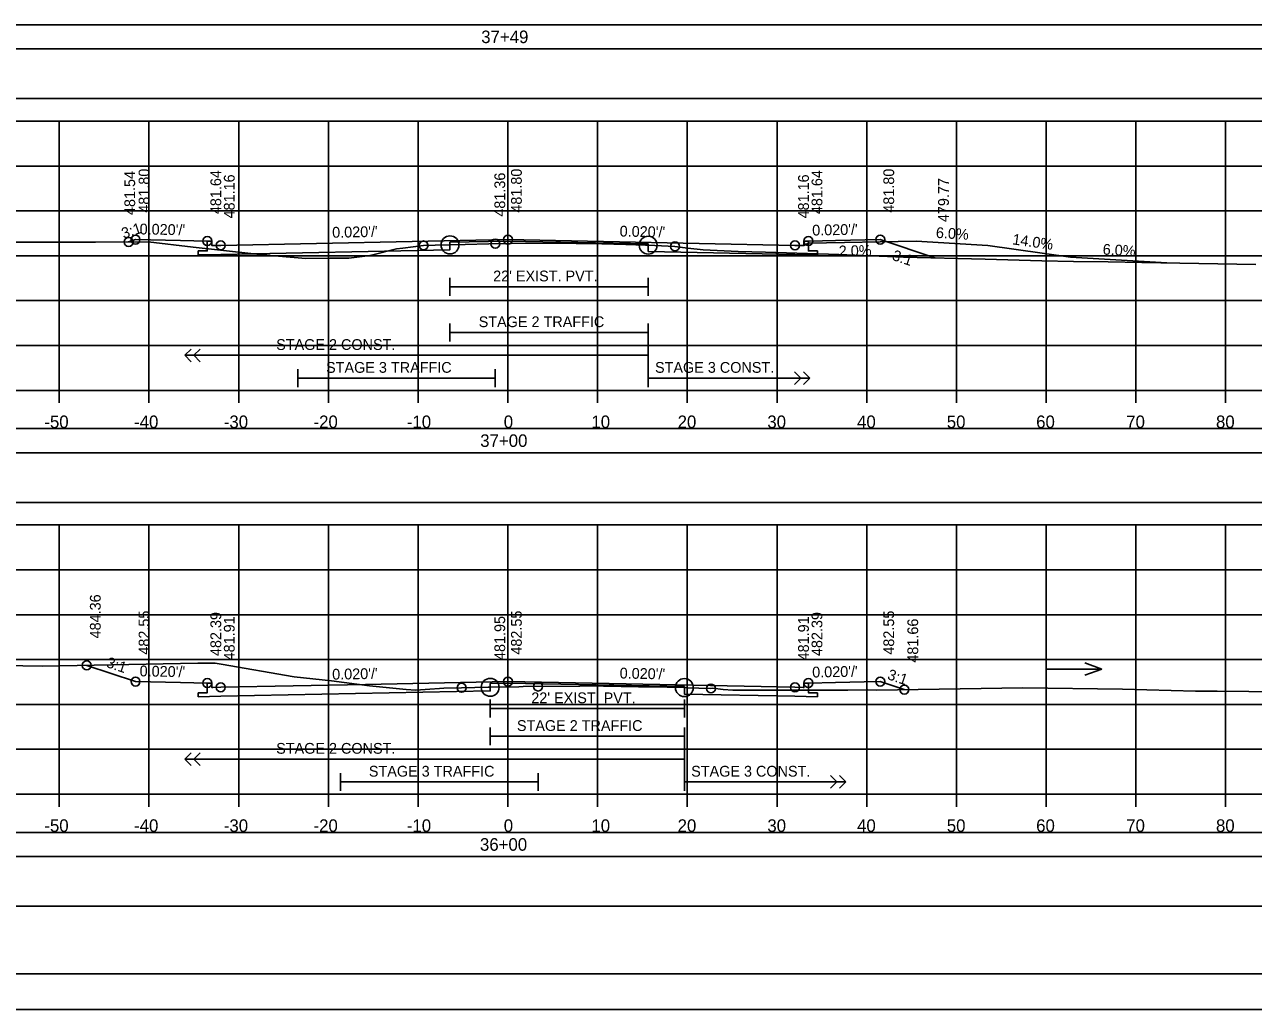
# Model space of a CAD drawing. Extents: x 1371057 to 1372761, y 380005 to 390517.
# Drawn here: x 1371507 to 1371644, y 381071.8 to 381181.5 of the extents above; entities that cross this region are included whole.
import ezdxf

# ---------------------------------------------------------------- set-up
doc = ezdxf.new("R2010")
doc.units = 0
for name, color, linetype in [('R_Alt Surface', 7, 'Continuous'), ('R_Axis', 7, 'Continuous'), ('R_Axis Annot', 7, 'Continuous'), ('R_Border', 7, 'Continuous'), ('R_Detour', 7, 'Continuous'), ('R_Dimension', 7, 'Continuous'), ('R_Drive', 7, 'Continuous'), ('R_Exist Surface', 7, 'Continuous'), ('R_Fin Surface', 7, 'Continuous'), ('R_Grid', 7, 'Continuous'), ('R_No Plot', 7, 'Continuous'), ('R_Striping', 7, 'Continuous'), ('R_Water', 7, 'Continuous'), ('R_Water Annot', 7, 'Continuous'), ('R_Xsect Elev', 7, 'Continuous'), ('R_Xsect Slope', 7, 'Continuous')]:
    doc.layers.add(name, color=color, linetype=linetype)

msp = doc.modelspace()

# ---------------------------------------------------------------- linework, layer by layer
at = {"layer": 'R_Alt Surface'}
for points in [[(1371594.37, 381157.39), (1371594.37, 381156.3), (1371595.37, 381156.28), (1371595.37, 381155.86), (1371592.87, 381155.91), (1371576.52, 381156.24), (1371576.51, 381157.07), (1371560.87, 381157.38), (1371554.42, 381157.25), (1371554.42, 381156.42), (1371528.87, 381155.91), (1371526.37, 381155.86), (1371526.37, 381156.28), (1371527.37, 381156.3), (1371527.37, 381157.39)], [(1371594.37, 381157.39), (1371594.37, 381156.31), (1371595.37, 381156.29), (1371595.37, 381155.86), (1371592.87, 381155.91), (1371576.52, 381156.24), (1371576.51, 381157.07), (1371560.87, 381157.38), (1371554.42, 381157.25), (1371554.42, 381156.42), (1371528.87, 381155.91), (1371526.37, 381155.86), (1371526.37, 381156.29), (1371527.37, 381156.31), (1371527.37, 381157.39)], [(1371554.42, 381153.3), (1371554.42, 381151.3)], [(1371576.51, 381153.3), (1371576.51, 381151.3)], [(1371554.42, 381152.3), (1371576.51, 381152.3)], [(1371594.37, 381108.14), (1371594.37, 381107.06), (1371595.37, 381107.04), (1371595.37, 381106.61), (1371592.87, 381106.66), (1371580.54, 381106.91), (1371580.54, 381107.74), (1371560.87, 381108.13), (1371558.9, 381108.09), (1371558.9, 381107.26), (1371528.87, 381106.66), (1371526.37, 381106.61), (1371526.37, 381107.04), (1371527.37, 381107.06), (1371527.37, 381108.14)], [(1371594.37, 381108.14), (1371594.37, 381107.06), (1371595.37, 381107.04), (1371595.37, 381106.61), (1371592.87, 381106.66), (1371580.54, 381106.91), (1371580.54, 381107.74), (1371560.87, 381108.13), (1371558.9, 381108.09), (1371558.9, 381107.26), (1371528.87, 381106.66), (1371526.37, 381106.61), (1371526.37, 381107.04), (1371527.37, 381107.06), (1371527.37, 381108.14)], [(1371558.9, 381106.29), (1371558.9, 381104.29)], [(1371580.54, 381106.29), (1371580.54, 381104.29)], [(1371558.9, 381105.29), (1371580.54, 381105.29)]]:
    msp.add_lwpolyline(points, dxfattribs=at)
at = {"layer": 'R_Axis'}
for p, q in [((1371410.87, 381140.75), (1371710.87, 381140.75)), ((1371510.87, 381139.35), (1371510.87, 381140.75)), ((1371520.87, 381139.35), (1371520.87, 381140.75)), ((1371530.87, 381139.35), (1371530.87, 381140.75)), ((1371540.87, 381139.35), (1371540.87, 381140.75)), ((1371550.87, 381139.35), (1371550.87, 381140.75)), ((1371560.87, 381139.35), (1371560.87, 381140.75)), ((1371570.87, 381139.35), (1371570.87, 381140.75)), ((1371580.87, 381139.35), (1371580.87, 381140.75)), ((1371590.87, 381139.35), (1371590.87, 381140.75)), ((1371600.87, 381139.35), (1371600.87, 381140.75)), ((1371610.87, 381139.35), (1371610.87, 381140.75)), ((1371620.87, 381139.35), (1371620.87, 381140.75)), ((1371630.87, 381139.35), (1371630.87, 381140.75)), ((1371640.87, 381139.35), (1371640.87, 381140.75)), ((1371410.87, 381095.75), (1371710.87, 381095.75)), ((1371510.87, 381094.35), (1371510.87, 381095.75)), ((1371520.87, 381094.35), (1371520.87, 381095.75)), ((1371530.87, 381094.35), (1371530.87, 381095.75)), ((1371540.87, 381094.35), (1371540.87, 381095.75)), ((1371550.87, 381094.35), (1371550.87, 381095.75)), ((1371560.87, 381094.35), (1371560.87, 381095.75)), ((1371570.87, 381094.35), (1371570.87, 381095.75)), ((1371580.87, 381094.35), (1371580.87, 381095.75)), ((1371590.87, 381094.35), (1371590.87, 381095.75)), ((1371600.87, 381094.35), (1371600.87, 381095.75)), ((1371610.87, 381094.35), (1371610.87, 381095.75)), ((1371620.87, 381094.35), (1371620.87, 381095.75)), ((1371630.87, 381094.35), (1371630.87, 381095.75)), ((1371640.87, 381094.35), (1371640.87, 381095.75))]:
    msp.add_line(p, q, dxfattribs=at)
at = {"layer": 'R_Border'}
msp.add_line((1371719.05, 381075.75), (1371402.87, 381075.75), dxfattribs=at)
at = {"layer": 'R_Detour'}
for points in [[(1371407.72, 381178.8), (1371714.03, 381178.8), (1371714.03, 381181.5), (1371407.72, 381181.5)], [(1371407.72, 381133.8), (1371714.03, 381133.8), (1371714.03, 381136.5), (1371407.72, 381136.5)], [(1371407.72, 381088.8), (1371714.03, 381088.8), (1371714.03, 381091.5), (1371407.72, 381091.5)]]:
    msp.add_lwpolyline(points, close=True, dxfattribs=at)
at = {"layer": 'R_Dimension'}
for points in [[(1371407.72, 381173.27), (1371714.03, 381173.27), (1371714.03, 381178.8), (1371407.72, 381178.8)], [(1371407.72, 381128.27), (1371714.03, 381128.27), (1371714.03, 381133.8), (1371407.72, 381133.8)], [(1371407.72, 381083.27), (1371714.03, 381083.27), (1371714.03, 381088.8), (1371407.72, 381088.8)]]:
    msp.add_lwpolyline(points, close=True, dxfattribs=at)
at = {"layer": 'R_Drive'}
for p, q in [((1371594.37, 381157.14), (1371606.37, 381157.38)), ((1371606.37, 381157.38), (1371614.35, 381156.9)), ((1371593.87, 381156.89), (1371594.37, 381157.14)), ((1371614.35, 381156.9), (1371623.59, 381155.61)), ((1371623.59, 381155.61), (1371634.3, 381154.96))]:
    msp.add_line(p, q, dxfattribs=at)
at = {"layer": 'R_Exist Surface'}
for points in [[(1371503.72, 381157.28), (1371514.92, 381157.28), (1371520.78, 381157.3), (1371525.79, 381156.71), (1371532.24, 381155.99), (1371533.57, 381155.86), (1371538.37, 381155.45), (1371541.03, 381155.49), (1371543.13, 381155.5), (1371545.22, 381155.73), (1371545.29, 381155.73), (1371545.66, 381155.82), (1371548.46, 381156.51), (1371549.15, 381156.6), (1371551.47, 381156.9), (1371552.75, 381156.92), (1371554.42, 381156.96), (1371556.12, 381157.01), (1371558.76, 381157.08), (1371561.24, 381157.11), (1371564.77, 381157.17), (1371565.03, 381157.17), (1371565.25, 381157.16), (1371565.25, 381157.16), (1371568.48, 381157.12), (1371571.34, 381157.08), (1371574, 381157.02), (1371576.22, 381156.95), (1371576.51, 381156.93), (1371577.98, 381156.85), (1371579.49, 381156.79), (1371580.94, 381156.6), (1371582.65, 381156.42), (1371586.53, 381156.22), (1371589.57, 381156.15), (1371597.76, 381155.9), (1371604.96, 381155.6), (1371614.07, 381155.37), (1371620.37, 381155.19), (1371623.9, 381155.12), (1371627.76, 381155.08), (1371631.54, 381155.02), (1371644.25, 381154.77)], [(1371491.48, 381110.33), (1371509.02, 381110.01), (1371526.3, 381110.37), (1371528.23, 381110.36), (1371528.9, 381110.25), (1371537.07, 381108.83), (1371541.22, 381108.37), (1371545.44, 381107.81), (1371549.55, 381107.4), (1371550.6, 381107.33), (1371552.17, 381107.47), (1371553.26, 381107.54), (1371553.72, 381107.56), (1371555.71, 381107.61), (1371558.68, 381107.66), (1371558.9, 381107.66), (1371562.08, 381107.73), (1371562.58, 381107.74), (1371568.88, 381107.8), (1371569.4, 381107.81), (1371569.58, 381107.81), (1371569.6, 381107.81), (1371569.6, 381107.81), (1371575.44, 381107.73), (1371576.69, 381107.71), (1371580.53, 381107.63), (1371580.54, 381107.63), (1371580.83, 381107.61), (1371583.5, 381107.53), (1371583.71, 381107.55), (1371584.87, 381107.42), (1371585.94, 381107.33), (1371598.75, 381107.34), (1371600.99, 381107.37), (1371601.96, 381107.36), (1371618.26, 381107.61), (1371629.39, 381107.44), (1371637.52, 381107.23), (1371639.93, 381107.23), (1371650.49, 381107.13)]]:
    msp.add_lwpolyline(points, dxfattribs=at)
at = {"layer": 'R_Fin Surface'}
for points in [[(1371518.6, 381157.29), (1371519.37, 381157.55), (1371524.37, 381157.45), (1371527.37, 381157.39), (1371527.87, 381157.39), (1371527.88, 381156.89), (1371528.87, 381156.91), (1371560.87, 381157.55), (1371592.87, 381156.91), (1371592.97, 381156.91), (1371593.87, 381156.89), (1371593.87, 381157.24), (1371593.87, 381157.39), (1371594.05, 381157.39), (1371594.37, 381157.39), (1371595.94, 381157.42), (1371597.37, 381157.45), (1371602.37, 381157.55), (1371608.47, 381155.51)], [(1371513.94, 381110.11), (1371519.37, 381108.3), (1371521.05, 381108.27), (1371524.37, 381108.2), (1371527.37, 381108.14), (1371527.51, 381108.14), (1371527.87, 381108.14), (1371527.88, 381107.64), (1371527.99, 381107.64), (1371528.87, 381107.66), (1371545.02, 381107.98), (1371560.86, 381108.3), (1371560.87, 381108.3), (1371592.86, 381107.66), (1371592.87, 381107.66), (1371593.8, 381107.64), (1371593.87, 381107.64), (1371593.87, 381108.14), (1371594.25, 381108.14), (1371594.37, 381108.14), (1371597.37, 381108.2), (1371600.58, 381108.26), (1371602.37, 381108.3), (1371605.05, 381107.41)]]:
    msp.add_lwpolyline(points, dxfattribs=at)
at = {"layer": 'R_Grid'}
for p, q in [((1371410.87, 381170.75), (1371710.87, 381170.75)), ((1371510.87, 381140.75), (1371510.87, 381170.75)), ((1371520.87, 381140.75), (1371520.87, 381170.75)), ((1371530.87, 381140.75), (1371530.87, 381170.75)), ((1371540.87, 381140.75), (1371540.87, 381170.75)), ((1371550.87, 381140.75), (1371550.87, 381170.75)), ((1371560.87, 381140.75), (1371560.87, 381170.75)), ((1371570.87, 381140.75), (1371570.87, 381170.75)), ((1371580.87, 381140.75), (1371580.87, 381170.75)), ((1371590.87, 381140.75), (1371590.87, 381170.75)), ((1371600.87, 381140.75), (1371600.87, 381170.75)), ((1371610.87, 381140.75), (1371610.87, 381170.75)), ((1371620.87, 381140.75), (1371620.87, 381170.75)), ((1371630.87, 381140.75), (1371630.87, 381170.75)), ((1371640.87, 381140.75), (1371640.87, 381170.75)), ((1371410.87, 381165.75), (1371710.87, 381165.75)), ((1371410.87, 381160.75), (1371710.87, 381160.75)), ((1371410.87, 381155.75), (1371710.87, 381155.75)), ((1371410.87, 381150.75), (1371710.87, 381150.75)), ((1371410.87, 381145.75), (1371710.87, 381145.75)), ((1371410.87, 381140.75), (1371710.87, 381140.75)), ((1371410.87, 381125.75), (1371710.87, 381125.75)), ((1371510.87, 381095.75), (1371510.87, 381125.75)), ((1371520.87, 381095.75), (1371520.87, 381125.75)), ((1371530.87, 381095.75), (1371530.87, 381125.75)), ((1371540.87, 381095.75), (1371540.87, 381125.75)), ((1371550.87, 381095.75), (1371550.87, 381125.75)), ((1371560.87, 381095.75), (1371560.87, 381125.75)), ((1371570.87, 381095.75), (1371570.87, 381125.75)), ((1371580.87, 381095.75), (1371580.87, 381125.75)), ((1371590.87, 381095.75), (1371590.87, 381125.75)), ((1371600.87, 381095.75), (1371600.87, 381125.75)), ((1371610.87, 381095.75), (1371610.87, 381125.75)), ((1371620.87, 381095.75), (1371620.87, 381125.75)), ((1371630.87, 381095.75), (1371630.87, 381125.75)), ((1371640.87, 381095.75), (1371640.87, 381125.75)), ((1371410.87, 381120.75), (1371710.87, 381120.75)), ((1371410.87, 381115.75), (1371710.87, 381115.75)), ((1371410.87, 381110.75), (1371710.87, 381110.75)), ((1371410.87, 381105.75), (1371710.87, 381105.75)), ((1371410.87, 381100.75), (1371710.87, 381100.75)), ((1371410.87, 381095.75), (1371710.87, 381095.75))]:
    msp.add_line(p, q, dxfattribs=at)
at = {"layer": 'R_No Plot'}
msp.add_line((1371390.47, 381071.77), (1371723.8, 381071.77), dxfattribs=at)
for points in [[(1371390.46, 381285.1), (1371723.8, 381285.1), (1371723.8, 381071.77), (1371390.46, 381071.77)], [(1371636.79, 381281.21), (1371656.41, 381281.21), (1371656.41, 381271.33), (1371672.52, 381271.33), (1371695.72, 381271.33), (1371695.84, 381243.17), (1371719.05, 381243.17), (1371719.05, 381075.75), (1371402.87, 381075.75), (1371402.87, 381281.21)]]:
    msp.add_lwpolyline(points, close=True, dxfattribs=at)
for centre, radius in [((1371518.6, 381157.29), 0.5), ((1371519.37, 381157.55), 0.5), ((1371527.37, 381157.39), 0.5), ((1371528.87, 381156.91), 0.5), ((1371551.47, 381156.9), 0.5), ((1371554.42, 381156.96), 1), ((1371559.47, 381157.09), 0.5), ((1371560.87, 381157.55), 0.5), ((1371576.51, 381156.93), 1), ((1371592.87, 381156.91), 0.5), ((1371594.37, 381157.39), 0.5), ((1371602.37, 381157.55), 0.5), ((1371579.49, 381156.79), 0.5), ((1371513.94, 381110.11), 0.5), ((1371519.37, 381108.3), 0.5), ((1371527.37, 381108.14), 0.5), ((1371528.87, 381107.66), 0.5), ((1371555.71, 381107.61), 0.5), ((1371558.9, 381107.66), 1), ((1371560.87, 381108.3), 0.5), ((1371564.24, 381107.75), 0.5), ((1371580.54, 381107.63), 1), ((1371592.87, 381107.66), 0.5), ((1371594.37, 381108.14), 0.5), ((1371602.37, 381108.3), 0.5), ((1371583.5, 381107.53), 0.5), ((1371605.05, 381107.41), 0.5)]:
    msp.add_circle(centre, radius, dxfattribs=at)
at = {"layer": 'R_Striping'}
for p, q in [((1371554.42, 381148.2), (1371554.42, 381146.2)), ((1371576.51, 381148.2), (1371576.51, 381141.11)), ((1371554.42, 381147.2), (1371576.51, 381147.2)), ((1371524.87, 381144.66), (1371525.57, 381145.36)), ((1371525.87, 381144.66), (1371526.57, 381145.36)), ((1371524.87, 381144.66), (1371576.51, 381144.66)), ((1371525.57, 381143.95), (1371524.87, 381144.66)), ((1371526.57, 381143.95), (1371525.87, 381144.66)), ((1371537.46, 381143.11), (1371537.46, 381141.11)), ((1371559.46, 381143.11), (1371559.46, 381141.11)), ((1371593.51, 381142.11), (1371592.81, 381142.82)), ((1371594.51, 381142.11), (1371593.81, 381142.82)), ((1371559.46, 381142.11), (1371537.46, 381142.11)), ((1371576.51, 381142.11), (1371594.51, 381142.11)), ((1371576.55, 381142.11), (1371586.55, 381142.11)), ((1371592.81, 381141.41), (1371593.51, 381142.11)), ((1371593.81, 381141.41), (1371594.51, 381142.11)), ((1371558.9, 381103.2), (1371558.9, 381101.2)), ((1371580.54, 381103.2), (1371580.54, 381096.11)), ((1371558.9, 381102.2), (1371580.54, 381102.2)), ((1371524.87, 381099.66), (1371525.57, 381100.36)), ((1371525.87, 381099.66), (1371526.57, 381100.36)), ((1371524.87, 381099.66), (1371580.54, 381099.66)), ((1371525.57, 381098.95), (1371524.87, 381099.66)), ((1371526.57, 381098.95), (1371525.87, 381099.66)), ((1371542.23, 381098.11), (1371542.23, 381096.11)), ((1371564.23, 381097.11), (1371542.23, 381097.11)), ((1371564.23, 381098.11), (1371564.23, 381096.11)), ((1371580.54, 381097.11), (1371598.54, 381097.11)), ((1371580.58, 381097.11), (1371590.58, 381097.11)), ((1371597.54, 381097.11), (1371596.84, 381097.82)), ((1371596.84, 381096.41), (1371597.54, 381097.11)), ((1371598.54, 381097.11), (1371597.84, 381097.82)), ((1371597.84, 381096.41), (1371598.54, 381097.11))]:
    msp.add_line(p, q, dxfattribs=at)
at = {"layer": 'R_Water Annot'}
for p, q in [((1371620.8, 381109.7), (1371627.08, 381109.7)), ((1371627.08, 381109.7), (1371625.16, 381110.4)), ((1371627.08, 381109.7), (1371625.16, 381109))]:
    msp.add_line(p, q, dxfattribs=at)
at = {"layer": 'R_Xsect Elev'}
for p, q in [((1371560.87, 381157.11), (1371560.87, 381167.11)), ((1371560.87, 381107.7), (1371560.87, 381117.7))]:
    msp.add_line(p, q, dxfattribs=at)

# ---------------------------------------------------------------- texts
at = {"layer": 'R_Axis Annot'}
for s, p in [('37+49', (1371557.9, 381179.45)), ('-50', (1371509.21, 381136.55)), ('-40', (1371519.21, 381136.55)), ('-30', (1371529.21, 381136.55)), ('-20', (1371539.21, 381136.55)), ('-10', (1371549.61, 381136.55)), ('0', (1371560.41, 381136.55)), ('10', (1371570.18, 381136.55)), ('20', (1371579.79, 381136.55)), ('30', (1371589.79, 381136.55)), ('40', (1371599.79, 381136.55)), ('50', (1371609.79, 381136.55)), ('60', (1371619.75, 381136.55)), ('70', (1371629.79, 381136.55)), ('80', (1371639.79, 381136.55)), ('37+00', (1371557.79, 381134.45)), ('-50', (1371509.21, 381091.55)), ('-40', (1371519.21, 381091.55)), ('-30', (1371529.21, 381091.55)), ('-20', (1371539.21, 381091.55)), ('-10', (1371549.61, 381091.55)), ('0', (1371560.41, 381091.55)), ('10', (1371570.18, 381091.55)), ('20', (1371579.79, 381091.55)), ('30', (1371589.79, 381091.55)), ('40', (1371599.79, 381091.55)), ('50', (1371609.79, 381091.55)), ('60', (1371619.75, 381091.55)), ('70', (1371629.79, 381091.55)), ('80', (1371639.79, 381091.55)), ('36+00', (1371557.76, 381089.45))]:
    msp.add_text(s, height=1.4, dxfattribs=at).set_placement(p)
at = {"layer": 'R_Striping'}
for s, p in [('STAGE 2 TRAFFIC', (1371557.62, 381147.8)), ('STAGE 2 CONST.', (1371535.05, 381145.26)), ('STAGE 3 TRAFFIC', (1371540.61, 381142.71)), ('STAGE 3 CONST.', (1371577.27, 381142.71)), ('STAGE 2 TRAFFIC', (1371561.88, 381102.8)), ('STAGE 2 CONST.', (1371535.05, 381100.26)), ('STAGE 3 TRAFFIC', (1371545.38, 381097.71)), ('STAGE 3 CONST.', (1371581.3, 381097.71))]:
    msp.add_text(s, height=1.2, dxfattribs=at).set_placement(p)
at = {"layer": 'R_Water'}
for p in [(1371559.23, 381152.9), (1371563.48, 381105.89)]:
    msp.add_text("22' EXIST. PVT.", height=1.2, dxfattribs=at).set_placement(p)
at = {"layer": 'R_Xsect Elev'}
for s, rotation, p in [('481.54', 90, (1371519.33, 381160.29)), ('481.80', 90, (1371520.92, 381160.55)), ('481.64', 90, (1371528.92, 381160.39)), ('481.16', 90, (1371530.42, 381159.91)), ('481.36', 90, (1371560.57, 381160.11)), ('481.80', 90, (1371562.42, 381160.55)), ('481.16', 90, (1371594.42, 381159.91)), ('481.64', 90, (1371595.92, 381160.39)), ('481.80', 90, (1371603.92, 381160.55)), ('479.77', 90, (1371610.02, 381159.5)), ('6.0%', 356.5664, (1371608.55, 381157.75)), ('14.0%', 352.0304, (1371617.05, 381157.03)), ('2.0%', 1.1458, (1371597.76, 381155.68)), ('6.0%', 356.5664, (1371627.14, 381155.89)), ('484.36', 90, (1371515.49, 381113.11)), ('482.55', 90, (1371520.92, 381111.3)), ('482.39', 90, (1371528.92, 381111.14)), ('481.91', 90, (1371530.42, 381110.66)), ('481.95', 90, (1371560.57, 381110.7)), ('482.55', 90, (1371562.42, 381111.3)), ('481.91', 90, (1371594.42, 381110.66)), ('482.39', 90, (1371595.92, 381111.14)), ('482.55', 90, (1371603.92, 381111.3)), ('481.66', 90, (1371606.6, 381110.41))]:
    msp.add_text(s, height=1.2, rotation=rotation, dxfattribs=at).set_placement(p)
at = {"layer": 'R_Xsect Slope'}
for s, rotation, p in [('3:1', 18.4265, (1371518.04, 381157.63)), ("0.020'/'", 358.8542, (1371519.82, 381158.14)), ("0.020'/'", 1.1457, (1371541.3, 381157.76)), ("0.020'/'", 358.8543, (1371573.32, 381157.9)), ("0.020'/'", 1.1457, (1371594.8, 381158)), ('3:1', 341.5578, (1371603.62, 381155.31)), ('3:1', 341.5702, (1371516.03, 381109.94)), ("0.020'/'", 358.8542, (1371519.82, 381108.89)), ("0.020'/'", 1.1458, (1371541.3, 381108.51)), ("0.020'/'", 358.8543, (1371573.32, 381108.65)), ("0.020'/'", 1.1458, (1371594.8, 381108.75)), ('3:1', 341.5578, (1371603.08, 381108.59))]:
    msp.add_text(s, height=1.2, rotation=rotation, dxfattribs=at).set_placement(p)

doc.saveas('drawing.dxf')
